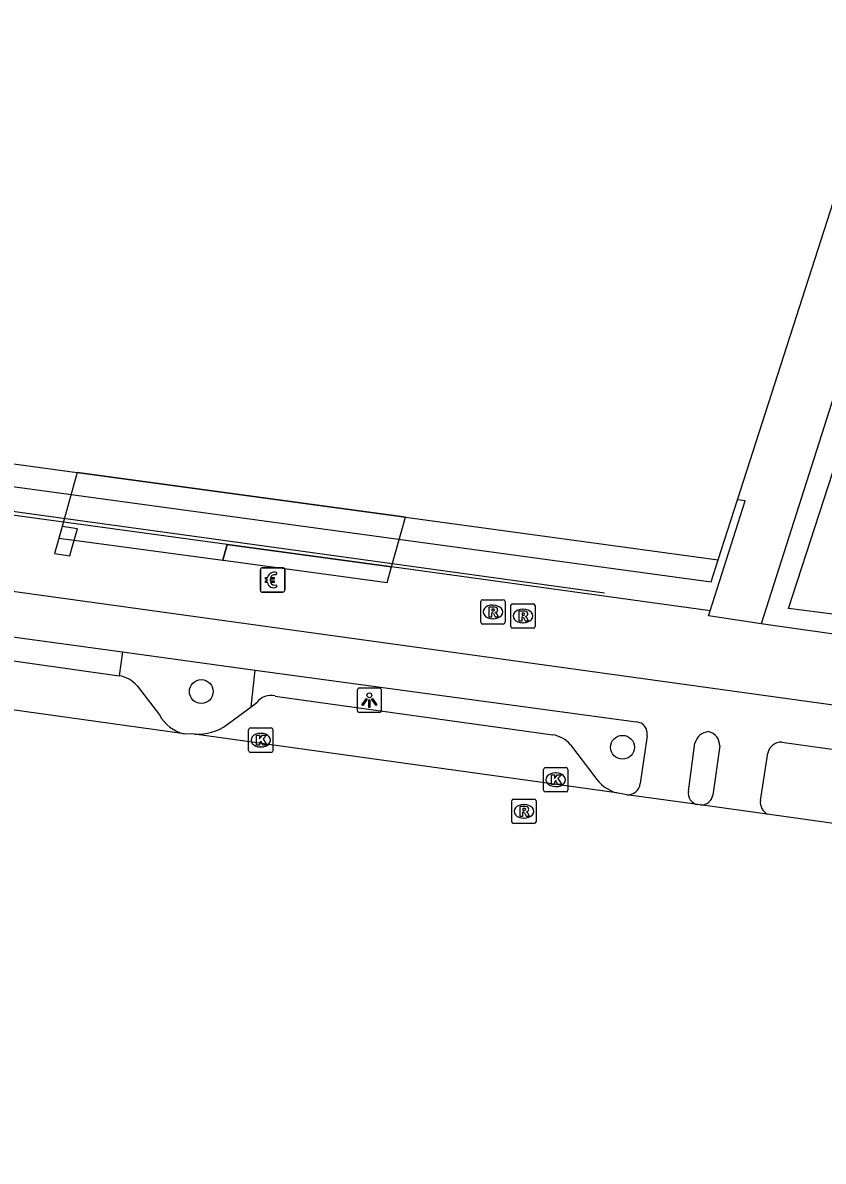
# Model space of a CAD drawing. Extents: x 160676 to 161153, y 383244 to 383713.
# Drawn here: x 160848.04 to 160880.87, y 383255.03 to 383301.7 of the extents above; entities that cross this region are included whole.
import ezdxf

# ---------------------------------------------------------------- set-up
doc = ezdxf.new("R2010")
doc.units = 0
for name, color, linetype in [('IMGEO_Berm_open', 7, 'Continuous'), ('IMGEO_Betaalautomaat', 7, 'Continuous'), ('IMGEO_Boom', 7, 'Continuous'), ('IMGEO_Fietspad_gesloten', 7, 'Continuous'), ('IMGEO_Kolk', 7, 'Continuous'), ('IMGEO_Lichtpunt', 7, 'Continuous'), ('IMGEO_Lijnafwatering', 7, 'Continuous'), ('IMGEO_Muur', 7, 'Continuous'), ('IMGEO_Pand', 7, 'Continuous'), ('IMGEO_Pand_overbouw', 7, 'Continuous'), ('IMGEO_Parkeervlak_open', 7, 'Continuous'), ('IMGEO_Rijbaan_lokaal_gesloten', 7, 'Continuous'), ('IMGEO_Rioolput', 7, 'Continuous'), ('IMGEO_Voetpad_open', 7, 'Continuous')]:
    doc.layers.add(name, color=color, linetype=linetype)

msp = doc.modelspace()

# ---------------------------------------------------------------- linework, layer by layer
at = {"layer": 'IMGEO_Berm_open'}
for points in [[(160852.13, 383275.911), (160851.999, 383274.936)], [(160857.401, 383273.654), (160857.577, 383275.169)]]:
    msp.add_lwpolyline(points, dxfattribs=at)
at = {"layer": 'IMGEO_Betaalautomaat'}
for p, q in [((160857.783, 383278.436), (160857.783, 383279.277)), ((160857.783, 383279.277), (160857.783, 383278.436)), ((160857.858, 383279.36), (160858.699, 383279.36)), ((160858.699, 383279.36), (160857.858, 383279.36)), ((160858.782, 383279.286), (160858.782, 383278.445)), ((160858.782, 383278.445), (160858.782, 383279.286)), ((160858.066, 383278.824), (160858.066, 383278.892)), ((160858.187, 383278.892), (160858.187, 383278.824)), ((160858.445, 383279.165), (160858.428, 383279.065)), ((160858.708, 383278.361), (160857.867, 383278.361)), ((160857.867, 383278.361), (160858.708, 383278.361)), ((160858.432, 383278.659), (160858.454, 383278.572))]:
    msp.add_line(p, q, dxfattribs=at)
for points in [[(160858.066, 383278.892), (160857.997, 383278.892), (160857.997, 383278.961), (160858.076, 383278.961)], [(160858.071, 383278.755), (160857.997, 383278.755), (160857.997, 383278.824), (160858.066, 383278.824)], [(160858.198, 383278.961), (160858.345, 383278.961), (160858.345, 383278.892), (160858.187, 383278.892)], [(160858.187, 383278.824), (160858.345, 383278.824), (160858.345, 383278.755), (160858.201, 383278.755)]]:
    msp.add_lwpolyline(points, dxfattribs=at)
for centre, radius, start, end in [((160857.861, 383279.283), 0.0779, 92.4484, 184.2845), ((160857.861, 383279.283), 0.0779, 92.4484, 184.2845), ((160858.705, 383279.283), 0.0779, 2.4484, 94.2845), ((160858.705, 383279.283), 0.0779, 2.4484, 94.2845), ((160858.359, 383278.885), 0.293, 73.014, 165.0139), ((160858.365, 383278.898), 0.179, 69.3236, 159.5683), ((160857.861, 383278.439), 0.0779, 182.4484, 274.2845), ((160857.861, 383278.439), 0.0779, 182.4484, 274.2845), ((160858.332, 383278.81), 0.267, 191.8096, 297.0389), ((160858.365, 383278.825), 0.179, 202.7625, 291.8693), ((160858.705, 383278.439), 0.0779, 272.4484, 4.2845), ((160858.705, 383278.439), 0.0779, 272.4484, 4.2845)]:
    msp.add_arc(centre, radius, start, end, dxfattribs=at)
at = {"layer": 'IMGEO_Boom'}
for centre in [(160855.362, 383274.285), (160872.639, 383272.002)]:
    msp.add_circle(centre, 0.489, dxfattribs=at)
at = {"layer": 'IMGEO_Fietspad_gesloten'}
for points in [[(160794.456, 383285.635), (160802.2, 383284.6), (160821.26, 383282.051), (160905.957, 383270.323), (160917.876, 383268.672), (161015.584, 383255.032)], [(160834.185, 383278.357), (160852.13, 383275.911)], [(160852.13, 383275.911), (160857.577, 383275.169)], [(160857.577, 383275.169), (160873.203, 383273.039)], [(160873.643, 383272.475), (160873.361, 383270.516)], [(160875.342, 383270.204), (160875.606, 383272.172)], [(160876.624, 383272.055), (160876.344, 383270.043)], [(160879.175, 383272.209), (160905.628, 383268.525), (160909.53, 383267.981)], [(160878.292, 383269.814), (160878.599, 383271.759)]]:
    msp.add_lwpolyline(points, dxfattribs=at)
for centre, radius, start, end in [((160873.182, 383272.569), 0.471, 348.5285, 87.39), ((160876.241, 383271.984), 0.663, 96.6251, 163.4882), ((160876.044, 383272.074), 0.581, 358.0982, 77.9485), ((160879.145, 383271.653), 0.557, 86.9501, 169.0474), ((160872.859, 383270.557), 0.504, 264.8987, 355.3483), ((160875.804, 383270.113), 0.471, 168.8852, 259.7271), ((160875.869, 383270.118), 0.481, 264.877, 351.0259), ((160878.859, 383269.754), 0.57, 173.9567, 239.9978)]:
    msp.add_arc(centre, radius, start, end, dxfattribs=at)
at = {"layer": 'IMGEO_Kolk'}
for p, q in [((160857.301, 383271.867), (160857.301, 383272.719)), ((160857.376, 383272.793), (160858.228, 383272.793)), ((160858.302, 383272.719), (160858.302, 383271.867)), ((160857.789, 383272.573), (160857.814, 383272.573)), ((160858.228, 383271.793), (160857.376, 383271.793)), ((160857.812, 383272.013), (160857.787, 383272.013)), ((160869.398, 383270.244), (160869.398, 383271.096)), ((160869.473, 383271.17), (160870.325, 383271.17)), ((160869.886, 383270.95), (160869.911, 383270.95)), ((160870.399, 383271.096), (160870.399, 383270.244)), ((160869.909, 383270.39), (160869.884, 383270.39)), ((160870.325, 383270.17), (160869.473, 383270.17))]:
    msp.add_line(p, q, dxfattribs=at)
for points in [[(160857.301, 383271.867), (160857.301, 383272.719)], [(160857.376, 383272.793), (160858.228, 383272.793)], [(160858.302, 383272.719), (160858.302, 383271.867)], [(160857.622, 383272.493), (160857.745, 383272.493), (160857.745, 383272.342), (160857.875, 383272.493), (160858.039, 383272.493), (160857.893, 383272.342), (160858.046, 383272.093), (160857.894, 383272.093), (160857.809, 383272.257), (160857.745, 383272.19), (160857.745, 383272.093), (160857.622, 383272.093), (160857.622, 383272.493)], [(160858.228, 383271.793), (160857.376, 383271.793)], [(160869.398, 383270.244), (160869.398, 383271.096)], [(160869.473, 383271.17), (160870.325, 383271.17)], [(160869.719, 383270.87), (160869.842, 383270.87), (160869.842, 383270.719), (160869.972, 383270.87), (160870.136, 383270.87), (160869.99, 383270.719), (160870.143, 383270.47), (160869.991, 383270.47), (160869.906, 383270.634), (160869.842, 383270.567), (160869.842, 383270.47), (160869.719, 383270.47), (160869.719, 383270.87)], [(160870.399, 383271.096), (160870.399, 383270.244)], [(160870.325, 383270.17), (160869.473, 383270.17)]]:
    msp.add_lwpolyline(points, dxfattribs=at)
for centre, start, end in [((160857.378, 383272.717), 91.552, 178.448), ((160857.378, 383272.717), 91.552, 178.448), ((160858.226, 383272.717), 1.552, 88.448), ((160858.226, 383272.717), 1.552, 88.448), ((160857.378, 383271.869), 181.552, 268.448), ((160857.378, 383271.869), 181.552, 268.448), ((160858.226, 383271.869), 271.552, 358.448), ((160858.226, 383271.869), 271.552, 358.448), ((160869.475, 383271.094), 91.552, 178.448), ((160869.475, 383271.094), 91.552, 178.448), ((160870.323, 383271.094), 1.552, 88.448), ((160870.323, 383271.094), 1.552, 88.448), ((160869.475, 383270.246), 181.552, 268.448), ((160869.475, 383270.246), 181.552, 268.448), ((160870.323, 383270.246), 271.552, 358.448), ((160870.323, 383270.246), 271.552, 358.448)]:
    msp.add_arc(centre, 0.0765, start, end, dxfattribs=at)
for centre, major_axis, ratio, start_param, end_param in [((160857.788, 383272.293), (-0.387, 0.002), 0.722429, 4.712389, 7.853982), ((160857.813, 383272.293), (-0.39, 0.002), 0.717154, 1.570796, 4.712389), ((160869.885, 383270.67), (-0.387, 0.002), 0.722429, 4.712389, 7.853982), ((160869.91, 383270.67), (-0.39, 0.002), 0.717154, 1.570796, 4.712389)]:
    msp.add_ellipse(centre, major_axis=major_axis, ratio=ratio, start_param=start_param, end_param=end_param, dxfattribs=at)
at = {"layer": 'IMGEO_Lichtpunt'}
for p, q in [((160861.757, 383274.335), (160861.757, 383273.528)), ((160861.757, 383274.335), (160861.757, 383273.528)), ((160862.659, 383274.43), (160861.851, 383274.43)), ((160862.659, 383274.43), (160861.851, 383274.43)), ((160862.753, 383273.528), (160862.753, 383274.335)), ((160862.753, 383273.528), (160862.753, 383274.335)), ((160861.851, 383273.434), (160862.659, 383273.434)), ((160861.851, 383273.434), (160862.659, 383273.434))]:
    msp.add_line(p, q, dxfattribs=at)
for points in [[(160862.131, 383273.999), (160862.17, 383273.971), (160861.982, 383273.709), (160861.944, 383273.736), (160862.131, 383273.999)], [(160862.233, 383273.951), (160862.28, 383273.951), (160862.28, 383273.629), (160862.233, 383273.629), (160862.233, 383273.951)], [(160862.343, 383273.971), (160862.381, 383273.998), (160862.568, 383273.736), (160862.529, 383273.708), (160862.343, 383273.971)]]:
    msp.add_lwpolyline(points, dxfattribs=at)
msp.add_circle((160862.256, 383274.133), 0.0994, dxfattribs=at)
for centre, start, end in [((160861.851, 383274.335), 90, 180), ((160861.851, 383274.335), 90, 180), ((160862.659, 383274.335), 0, 90), ((160862.659, 383274.335), 0, 90), ((160861.851, 383273.528), 180, 270), ((160861.851, 383273.528), 180, 270), ((160862.659, 383273.528), 270, 0), ((160862.659, 383273.528), 270, 360)]:
    msp.add_arc(centre, 0.0946, start, end, dxfattribs=at)
at = {"layer": 'IMGEO_Lijnafwatering'}
for points in [[(160848.81, 383281.501), (160837.269, 383283.095), (160825.728, 383284.689)], [(160871.893, 383278.314), (160854.581, 383280.705), (160848.81, 383281.501)]]:
    msp.add_lwpolyline(points, dxfattribs=at)
at = {"layer": 'IMGEO_Muur'}
for points in [[(160891.841, 383319.364), (160878.327, 383277.067)], [(160894.225, 383275.803), (160879.452, 383277.685), (160892.534, 383317.918), (160906.876, 383313.464)], [(160894.651, 383274.74), (160878.327, 383277.067)]]:
    msp.add_lwpolyline(points, dxfattribs=at)
at = {"layer": 'IMGEO_Pand'}
for points in [[(160877.358, 383282.151), (160883.064, 383299.902)], [(160796.9, 383290.54), (160810.196, 383288.729), (160850.265, 383283.27), (160863.734, 383281.435), (160876.566, 383279.687)], [(160876.566, 383279.687), (160877.358, 383282.151)], [(160850.284, 383280.958), (160849.648, 383281.048), (160849.434, 383280.275), (160849.342, 383279.944), (160849.971, 383279.856), (160850.068, 383280.199), (160850.284, 383280.958)], [(160856.427, 383280.313), (160856.246, 383279.668), (160856.362, 383279.656), (160862.981, 383278.755), (160863.161, 383279.396)], [(160863.161, 383279.396), (160856.427, 383280.313)]]:
    msp.add_lwpolyline(points, dxfattribs=at)
at = {"layer": 'IMGEO_Pand_overbouw'}
msp.add_lwpolyline([(160863.734, 383281.435), (160850.265, 383283.27), (160849.648, 383281.048), (160849.518, 383280.58), (160850.152, 383280.494), (160856.246, 383279.668), (160856.427, 383280.313), (160863.161, 383279.396)], close=True, dxfattribs=at)
at = {"layer": 'IMGEO_Parkeervlak_open'}
for points in [[(160834.72, 383277.375), (160851.999, 383274.936)], [(160852.725, 383274.521), (160853.649, 383273.325)], [(160856.424, 383272.929), (160857.401, 383273.654)], [(160857.401, 383273.654), (160857.639, 383273.831)], [(160858.385, 383274.103), (160869.778, 383272.514)], [(160870.506, 383272.107), (160871.499, 383270.787)]]:
    msp.add_lwpolyline(points, dxfattribs=at)
for centre, radius, start, end in [((160851.767, 383273.687), 1.271, 41.0355, 79.4578), ((160858.216, 383273.408), 0.716, 76.3424, 143.7225), ((160855.044, 383274.09), 1.591, 208.7429, 255.729), ((160855.204, 383274.653), 2.112, 266.5445, 305.2789), ((160869.567, 383271.282), 1.25, 41.2986, 80.2853), ((160872.911, 383271.775), 1.724, 214.9653, 252.4937)]:
    msp.add_arc(centre, radius, start, end, dxfattribs=at)
at = {"layer": 'IMGEO_Rijbaan_lokaal_gesloten'}
for points in [[(160854.652, 383272.548), (160831.433, 383275.789)], [(160855.077, 383272.545), (160854.652, 383272.548)], [(160872.393, 383270.131), (160855.077, 383272.545)], [(160872.814, 383270.055), (160872.393, 383270.131)], [(160875.72, 383269.65), (160872.814, 383270.055)], [(160875.826, 383269.639), (160875.72, 383269.65)], [(160878.574, 383269.26), (160875.826, 383269.639)], [(160897.357, 383266.625), (160878.574, 383269.26)]]:
    msp.add_lwpolyline(points, dxfattribs=at)
at = {"layer": 'IMGEO_Rioolput'}
for p, q in [((160866.821, 383277.124), (160866.821, 383277.976)), ((160866.896, 383278.05), (160867.748, 383278.05)), ((160867.822, 383277.976), (160867.822, 383277.124)), ((160868.13, 383277.882), (160868.982, 383277.882)), ((160867.309, 383277.83), (160867.334, 383277.83)), ((160868.055, 383276.956), (160868.055, 383277.808)), ((160868.543, 383277.662), (160868.568, 383277.662)), ((160869.056, 383277.808), (160869.056, 383276.956)), ((160867.748, 383277.05), (160866.896, 383277.05)), ((160867.332, 383277.27), (160867.307, 383277.27)), ((160868.566, 383277.102), (160868.541, 383277.102)), ((160868.982, 383276.882), (160868.13, 383276.882)), ((160868.094, 383268.95), (160868.094, 383269.802)), ((160868.169, 383269.876), (160869.021, 383269.876)), ((160868.582, 383269.656), (160868.607, 383269.656)), ((160869.095, 383269.802), (160869.095, 383268.95)), ((160868.605, 383269.096), (160868.58, 383269.096)), ((160869.021, 383268.876), (160868.169, 383268.876))]:
    msp.add_line(p, q, dxfattribs=at)
for points in [[(160866.821, 383277.124), (160866.821, 383277.976)], [(160866.896, 383278.05), (160867.748, 383278.05)], [(160867.822, 383277.976), (160867.822, 383277.124)], [(160868.13, 383277.882), (160868.982, 383277.882)], [(160867.41, 383277.748), (160867.158, 383277.75), (160867.158, 383277.35)], [(160867.158, 383277.35), (160867.282, 383277.35), (160867.282, 383277.512), (160867.293, 383277.512)], [(160867.336, 383277.669), (160867.282, 383277.669), (160867.282, 383277.588)], [(160867.282, 383277.588), (160867.334, 383277.588)], [(160867.34, 383277.483), (160867.411, 383277.35), (160867.551, 383277.35), (160867.486, 383277.476)], [(160868.055, 383276.956), (160868.055, 383277.808)], [(160868.644, 383277.58), (160868.392, 383277.582), (160868.392, 383277.182)], [(160868.57, 383277.501), (160868.516, 383277.501), (160868.516, 383277.42)], [(160868.516, 383277.42), (160868.568, 383277.42)], [(160869.056, 383277.808), (160869.056, 383276.956)], [(160867.748, 383277.05), (160866.896, 383277.05)], [(160868.392, 383277.182), (160868.516, 383277.182), (160868.516, 383277.344), (160868.527, 383277.344)], [(160868.574, 383277.315), (160868.645, 383277.182), (160868.785, 383277.182), (160868.72, 383277.308)], [(160868.982, 383276.882), (160868.13, 383276.882)], [(160868.094, 383268.95), (160868.094, 383269.802)], [(160868.169, 383269.876), (160869.021, 383269.876)], [(160868.683, 383269.574), (160868.431, 383269.576), (160868.431, 383269.176)], [(160868.609, 383269.495), (160868.555, 383269.495), (160868.555, 383269.414)], [(160869.095, 383269.802), (160869.095, 383268.95)], [(160868.431, 383269.176), (160868.555, 383269.176), (160868.555, 383269.338), (160868.566, 383269.338)], [(160868.555, 383269.414), (160868.607, 383269.414)], [(160868.613, 383269.309), (160868.684, 383269.176), (160868.824, 383269.176), (160868.759, 383269.302)], [(160869.021, 383268.876), (160868.169, 383268.876)]]:
    msp.add_lwpolyline(points, dxfattribs=at)
for centre, radius, start, end in [((160866.898, 383277.974), 0.0765, 91.552, 178.448), ((160866.898, 383277.974), 0.0765, 91.552, 178.448), ((160867.746, 383277.974), 0.0765, 1.552, 88.448), ((160867.746, 383277.974), 0.0765, 1.552, 88.448), ((160868.132, 383277.806), 0.0765, 91.552, 178.448), ((160868.132, 383277.806), 0.0765, 91.552, 178.448), ((160868.98, 383277.806), 0.0765, 1.552, 88.448), ((160868.98, 383277.806), 0.0765, 1.552, 88.448), ((160867.292, 383277.459), 0.0533, 26.0293, 88.6989), ((160867.318, 383277.777), 0.19, 274.7715, 282.9687), ((160867.342, 383277.573), 0.0964, 77.0061, 93.1865), ((160867.356, 383277.63), 0.0378, 276.6634, 79.6772), ((160867.409, 383277.638), 0.109, 350.3612, 89.416), ((160867.407, 383277.638), 0.112, 277.5842, 350.9817), ((160867.391, 383277.423), 0.108, 29.5134, 73.7905), ((160868.552, 383277.609), 0.19, 274.7715, 282.9687), ((160868.576, 383277.405), 0.0964, 77.0061, 93.1865), ((160868.59, 383277.462), 0.0378, 276.6634, 79.6772), ((160868.643, 383277.47), 0.109, 350.3612, 89.416), ((160868.641, 383277.47), 0.112, 277.5842, 350.9817), ((160866.898, 383277.126), 0.0765, 181.552, 268.448), ((160866.898, 383277.126), 0.0765, 181.552, 268.448), ((160867.746, 383277.126), 0.0765, 271.552, 358.448), ((160867.746, 383277.126), 0.0765, 271.552, 358.448), ((160868.132, 383276.958), 0.0765, 181.552, 268.448), ((160868.132, 383276.958), 0.0765, 181.552, 268.448), ((160868.526, 383277.291), 0.0533, 26.0293, 88.6989), ((160868.625, 383277.255), 0.108, 29.5134, 73.7905), ((160868.98, 383276.958), 0.0765, 271.552, 358.448), ((160868.98, 383276.958), 0.0765, 271.552, 358.448), ((160868.171, 383269.8), 0.0765, 91.552, 178.448), ((160868.171, 383269.8), 0.0765, 91.552, 178.448), ((160868.615, 383269.399), 0.0964, 77.0061, 93.1865), ((160868.629, 383269.456), 0.0378, 276.6634, 79.6772), ((160868.682, 383269.464), 0.109, 350.3612, 89.416), ((160868.68, 383269.464), 0.112, 277.5842, 350.9817), ((160869.019, 383269.8), 0.0765, 1.552, 88.448), ((160869.019, 383269.8), 0.0765, 1.552, 88.448), ((160868.565, 383269.285), 0.0533, 26.0293, 88.6989), ((160868.591, 383269.603), 0.19, 274.7715, 282.9687), ((160868.664, 383269.249), 0.108, 29.5134, 73.7905), ((160868.171, 383268.952), 0.0765, 181.552, 268.448), ((160868.171, 383268.952), 0.0765, 181.552, 268.448), ((160869.019, 383268.952), 0.0765, 271.552, 358.448), ((160869.019, 383268.952), 0.0765, 271.552, 358.448)]:
    msp.add_arc(centre, radius, start, end, dxfattribs=at)
for centre, major_axis, ratio, start_param, end_param in [((160867.308, 383277.55), (-0.387, 0.002), 0.722429, 4.712389, 7.853982), ((160867.333, 383277.55), (-0.39, 0.002), 0.717154, 1.570796, 4.712389), ((160868.542, 383277.382), (-0.387, 0.002), 0.722429, 4.712389, 7.853982), ((160868.567, 383277.382), (-0.39, 0.002), 0.717154, 1.570796, 4.712389), ((160868.581, 383269.376), (-0.387, 0.002), 0.722429, 4.712389, 7.853982), ((160868.606, 383269.376), (-0.39, 0.002), 0.717154, 1.570796, 4.712389)]:
    msp.add_ellipse(centre, major_axis=major_axis, ratio=ratio, start_param=start_param, end_param=end_param, dxfattribs=at)
at = {"layer": 'IMGEO_Voetpad_open'}
for points in [[(160796.9, 383290.54), (160796.624, 383289.648), (160876.281, 383278.779), (160876.566, 383279.687)], [(160856.427, 383280.313), (160809.546, 383286.711)], [(160876.234, 383277.589), (160877.665, 383282.1), (160877.358, 383282.151)], [(160876.234, 383277.589), (160863.161, 383279.396)], [(160878.327, 383277.067), (160876.161, 383277.392), (160876.234, 383277.589)]]:
    msp.add_lwpolyline(points, dxfattribs=at)

doc.saveas('drawing.dxf')
